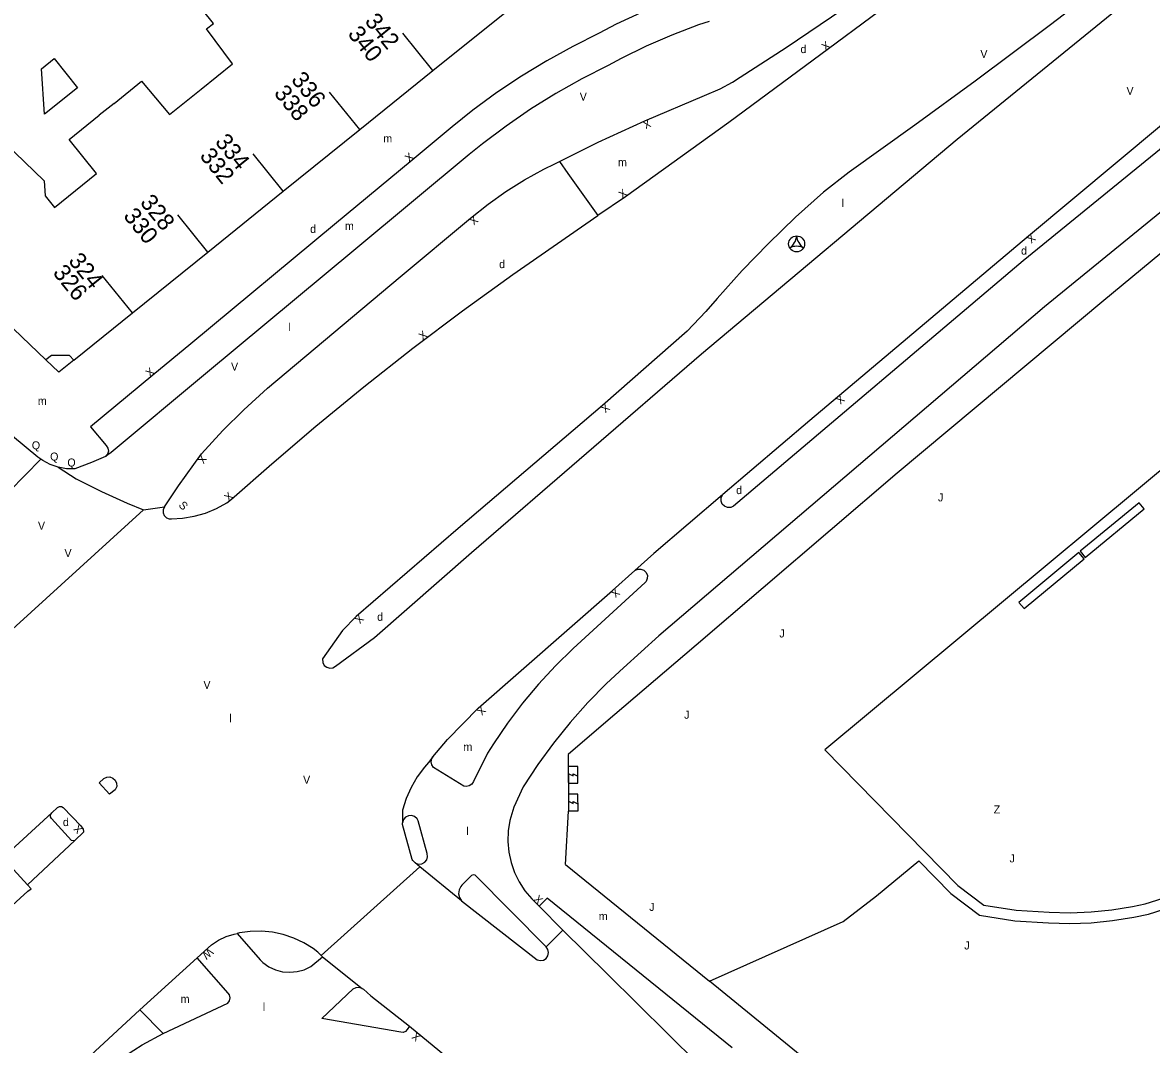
# Model space of a CAD drawing. Extents: x 134999 to 136502, y 457398 to 459002.
# Drawn here: x 135297.7 to 135368.2, y 457998 to 458061.8 of the extents above; entities that cross this region are included whole.
import ezdxf

# ---------------------------------------------------------------- set-up
doc = ezdxf.new("R2010")
doc.units = 0
for name, color, linetype in [('RI_DGTB_15', 7, 'Continuous'), ('RI_DGTB_19', 7, 'Continuous'), ('RI_DGTB_29', 7, 'Continuous'), ('RI_DGTB_30', 7, 'Continuous'), ('RI_DGTB_31', 7, 'Continuous'), ('RI_DGTB_32', 7, 'Continuous'), ('RI_DGTB_35', 7, 'Continuous'), ('RI_DGTB_36', 7, 'Continuous'), ('RI_DGTB_4', 7, 'Continuous'), ('RI_DGTB_43', 7, 'Continuous'), ('RI_DGTB_48', 7, 'Continuous'), ('RI_DGTB_5', 7, 'Continuous'), ('RI_DGTB_53', 7, 'Continuous'), ('RI_DGTB_54', 7, 'Continuous'), ('RI_DGTB_6', 7, 'Continuous')]:
    doc.layers.add(name, color=color, linetype=linetype)

msp = doc.modelspace()

# ---------------------------------------------------------------- linework, layer by layer
at = {"layer": 'RI_DGTB_15'}
for p, q in [((135323.303, 458058.809), (135321.421, 458061.145)), ((135318.729, 458055.121), (135316.847, 458057.457)), ((135313.951, 458051.269), (135312.069, 458053.605)), ((135309.236, 458047.468), (135307.354, 458049.804)), ((135304.523, 458043.668), (135302.641, 458046.004))]:
    msp.add_line(p, q, dxfattribs=at)
at = {"layer": 'RI_DGTB_19'}
for points in [[(135340.584, 458001.915), (135348.938, 458005.639), (135351.015, 458007.245), (135353.664, 458009.421)], [(135353.664, 458009.421), (135355.663, 458007.379), (135357.454, 458006.031), (135359.671, 458005.685), (135361.766, 458005.548)], [(135368.018, 458006.098), (135369.986, 458006.729), (135371.618, 458007.59), (135373.287, 458008.837)], [(135361.766, 458005.548), (135363.104, 458005.517), (135364.441, 458005.566), (135365.773, 458005.696), (135367.095, 458005.904), (135368.018, 458006.098)]]:
    msp.add_lwpolyline(points, dxfattribs=at)
at = {"layer": 'RI_DGTB_29'}
for points in [[(135331.759, 458015.325), (135331.766, 458014.287), (135332.357, 458014.291), (135332.35, 458015.329), (135331.759, 458015.325)], [(135331.805, 458014.87), (135332.058, 458014.743), (135332.057, 458014.873), (135332.313, 458014.746)], [(135331.772, 458013.595), (135331.779, 458012.557), (135332.37, 458012.561), (135332.363, 458013.599), (135331.772, 458013.595)], [(135331.818, 458013.14), (135332.071, 458013.013), (135332.07, 458013.143), (135332.326, 458013.016)]]:
    msp.add_lwpolyline(points, dxfattribs=at)
at = {"layer": 'RI_DGTB_31'}
msp.add_circle((135346.033, 458047.983), 0.5, dxfattribs=at)
for centre, radius, start, end in [((135345.051, 458048.551), 0.984, 303.89611, 356.03804), ((135347.013, 458048.55), 0.982, 183.93068, 236.24524), ((135346.033, 458046.834), 0.999, 64.2764, 115.72044)]:
    msp.add_arc(centre, radius, start, end, dxfattribs=at)
at = {"layer": 'RI_DGTB_32'}
for points in [[(135364.064, 458028.393), (135367.75, 458031.417), (135367.433, 458031.803), (135363.747, 458028.779), (135364.064, 458028.393)], [(135360.244, 458025.194), (135363.992, 458028.306), (135363.673, 458028.691), (135359.924, 458025.578), (135360.244, 458025.194)]]:
    msp.add_lwpolyline(points, dxfattribs=at)
at = {"layer": 'RI_DGTB_4'}
for p, q in [((135323.303, 458058.809), (135327.996, 458062.592)), ((135318.729, 458055.121), (135323.303, 458058.809)), ((135313.951, 458051.269), (135318.729, 458055.121)), ((135309.236, 458047.468), (135313.951, 458051.269)), ((135289.774, 458049.646), (135299.121, 458040.742)), ((135304.523, 458043.668), (135309.236, 458047.468)), ((135300.856, 458040.712), (135304.523, 458043.668))]:
    msp.add_line(p, q, dxfattribs=at)
for points in [[(135300.856, 458040.712), (135300.599, 458041.005), (135299.467, 458041.007), (135299.121, 458040.742)], [(135300.856, 458040.712), (135299.934, 458039.969), (135299.121, 458040.742)]]:
    msp.add_lwpolyline(points, dxfattribs=at)
at = {"layer": 'RI_DGTB_48'}
for points in [[(135378.445, 458041.854), (135347.802, 458016.367), (135356.106, 458007.884), (135357.723, 458006.667), (135359.745, 458006.352), (135361.809, 458006.216)], [(135367.812, 458006.736), (135369.725, 458007.349), (135371.259, 458008.158), (135372.615, 458009.173)], [(135361.809, 458006.216), (135363.12, 458006.185), (135364.43, 458006.234), (135365.735, 458006.362), (135367.03, 458006.57), (135367.812, 458006.736)]]:
    msp.add_lwpolyline(points, dxfattribs=at)
at = {"layer": 'RI_DGTB_5'}
msp.add_line((135303.376, 458056.759), (135302.451, 458056.017), dxfattribs=at)
for points in [[(135309.592, 458061.757), (135306.317, 458065.844)], [(135308.81, 458057.655), (135310.781, 458059.241), (135309.161, 458061.411), (135309.592, 458061.757)], [(135303.376, 458056.759), (135305.101, 458058.141), (135306.841, 458056.071), (135308.81, 458057.655)], [(135295.313, 458055.46), (135299.011, 458051.921), (135299.071, 458050.991), (135299.651, 458050.251)], [(135299.651, 458050.251), (135302.271, 458052.371), (135300.571, 458054.511), (135302.451, 458056.017)]]:
    msp.add_lwpolyline(points, dxfattribs=at)
at = {"layer": 'RI_DGTB_53'}
for p, q in [((135340.567, 458061.886), (135339.897, 458061.665)), ((135298.62, 458034.661), (135297.028, 458035.964)), ((135296.849, 458032.53), (135298.795, 458034.537)), ((135299.886, 458034.029), (135301.017, 458033.292)), ((135341.393, 458032.3), (135341.426, 458032.335)), ((135305.215, 458031.366), (135306.529, 458031.55)), ((135305.215, 458031.366), (135293.666, 458020.842)), ((135299.477, 458012.431), (135296.421, 458009.621)), ((135331.595, 458009.193), (135331.773, 458012.54)), ((135300.934, 458010.694), (135297.972, 458007.93)), ((135297.972, 458007.93), (135296.421, 458009.621)), ((135322.487, 458009.046), (135316.311, 458003.523)), ((135322.487, 458009.046), (135322.19, 458009.303)), ((135322.218, 458009.281), (135322.201, 458009.296)), ((135325.085, 458006.921), (135322.487, 458009.046)), ((135331.426, 458005.106), (135330.374, 458004.049)), ((135304.993, 458000.123), (135308.569, 458003.364)), ((135316.311, 458003.523), (135316.402, 458003.431)), ((135316.402, 458003.431), (135318.882, 458001.462)), ((135357.275, 457988.308), (135340.584, 458001.915)), ((135318.882, 458001.462), (135318.964, 458001.401)), ((135304.993, 458000.123), (135306.448, 457998.641)), ((135321.837, 457999.103), (135326.952, 457994.908))]:
    msp.add_line(p, q, dxfattribs=at)
for points in [[(135429.799, 458125.186), (135399.129, 458100.512), (135385.919, 458089.823), (135364.054, 458072.282), (135353.322, 458064.116), (135348.03, 458060.164), (135341.789, 458055.572), (135335.339, 458050.928), (135333.599, 458049.748)], [(135341.426, 458032.335), (135346.857, 458036.963), (135360.514, 458048.485), (135371.597, 458057.728), (135383.585, 458067.696), (135395.275, 458077.16), (135421.585, 458098.374), (135432.702, 458107.366), (135440.314, 458113.502)], [(135441.262, 458112.448), (135377.562, 458061.059), (135360.186, 458046.932), (135342.097, 458031.583), (135341.912, 458031.505), (135341.711, 458031.505), (135341.526, 458031.582), (135341.386, 458031.725), (135341.311, 458031.912), (135341.315, 458032.112), (135341.393, 458032.3)], [(135366.561, 458065.245), (135361.897, 458061.664), (135357.184, 458058.146), (135353.42, 458055.408), (135349.316, 458052.472), (135347.72, 458051.218), (135345.97, 458049.641), (135344.275, 458048.006), (135342.637, 458046.315), (135341.056, 458044.568), (135340.352, 458043.75), (135339.186, 458042.537), (135333.895, 458037.89), (135324.879, 458030.192), (135318.508, 458024.69), (135317.654, 458023.822), (135316.407, 458022.053), (135316.417, 458021.815), (135316.509, 458021.643), (135316.663, 458021.521), (135316.852, 458021.47), (135317.045, 458021.498), (135317.212, 458021.601), (135319.662, 458023.375), (135325.724, 458028.695), (135340.085, 458041.105), (135356.057, 458054.524), (135373.722, 458068.895)], [(135339.449, 458063.659), (135337.856, 458063.08), (135336.293, 458062.427), (135334.762, 458061.7), (135333.695, 458061.14)], [(135342.512, 458058.4), (135345.384, 458060.247), (135348.212, 458062.162), (135349.824, 458063.297)], [(135333.695, 458061.14), (135332.037, 458060.319), (135330.416, 458059.427), (135328.835, 458058.466), (135327.297, 458057.438), (135325.805, 458056.344), (135324.509, 458055.305)], [(135339.897, 458061.665), (135338.242, 458061.033), (135336.636, 458060.334), (135335.064, 458059.563), (135334.253, 458059.129)], [(135334.253, 458059.129), (135332.599, 458058.287), (135330.983, 458057.375), (135329.408, 458056.394), (135327.877, 458055.346), (135326.392, 458054.233), (135325.564, 458053.568)], [(135379.534, 458058.74), (135361.515, 458044.046), (135337.428, 458023.486), (135335.206, 458021.489), (135334.151, 458020.504), (135332.989, 458019.318), (135331.886, 458018.077), (135330.843, 458016.784), (135329.864, 458015.442), (135328.951, 458014.055), (135328.367, 458012.789), (135328.292, 458012.584), (135328.114, 458011.948), (135328.014, 458011.295), (135327.994, 458010.634), (135328.054, 458009.976), (135328.193, 458009.33), (135328.409, 458008.706), (135328.698, 458008.112), (135329.057, 458007.557), (135329.481, 458007.05), (135329.732, 458006.814), (135329.942, 458006.603)], [(135340.284, 458057.259), (135341.259, 458057.675), (135342.028, 458058.089), (135342.512, 458058.4)], [(135331.22, 458053.134), (135333.629, 458054.332), (135336.554, 458055.677), (135340.284, 458057.259)], [(135324.509, 458055.305), (135322.002, 458053.221), (135317.148, 458049.192), (135308.184, 458041.733), (135305.803, 458039.782), (135301.903, 458036.543), (135302.892, 458035.385)], [(135325.564, 458053.568), (135318.481, 458047.679), (135309.084, 458039.868), (135303.197, 458034.949), (135302.841, 458034.686)], [(135325.651, 458049.598), (135326.748, 458050.473), (135327.868, 458051.264), (135329.033, 458051.989), (135330.237, 458052.644), (135330.928, 458052.98)], [(135330.928, 458052.98), (135331.22, 458053.134)], [(135331.22, 458053.134), (135331.743, 458052.374), (135333.599, 458049.748)], [(135306.964, 458030.79), (135307.663, 458030.835), (135308.387, 458030.961), (135309.094, 458031.164), (135309.775, 458031.442), (135310.421, 458031.793), (135310.725, 458032.02), (135313.237, 458034.234), (135315.989, 458036.589), (135318.991, 458039.056), (135322.043, 458041.46), (135325.143, 458043.802), (135328.292, 458046.078), (135333.599, 458049.748)], [(135312.956, 458038.965), (135321.251, 458045.913), (135325.651, 458049.598)], [(135308.84, 458034.871), (135310.166, 458036.311), (135311.476, 458037.615), (135312.956, 458038.965)], [(135302.892, 458035.385), (135302.994, 458035.216), (135303.019, 458035.023), (135302.966, 458034.837), (135302.841, 458034.686)], [(135298.795, 458034.537), (135298.62, 458034.661)], [(135299.886, 458034.029), (135299.387, 458034.202), (135298.92, 458034.449), (135298.795, 458034.537)], [(135302.841, 458034.686), (135301.961, 458034.31), (135300.934, 458033.915)], [(135306.529, 458031.55), (135307.401, 458032.86), (135308.84, 458034.871)], [(135300.934, 458033.915), (135300.405, 458033.932), (135299.886, 458034.029)], [(135301.017, 458033.292), (135302.586, 458032.501), (135304.194, 458031.78), (135305.215, 458031.366)], [(135341.393, 458032.3), (135337.118, 458028.638), (135335.923, 458027.582)], [(135306.529, 458031.55), (135306.444, 458031.372), (135306.437, 458031.179), (135306.508, 458030.999), (135306.646, 458030.862), (135306.827, 458030.792), (135306.964, 458030.79)], [(135335.923, 458027.582), (135336.105, 458027.662), (135336.304, 458027.665), (135336.488, 458027.59), (135336.629, 458027.449), (135336.703, 458027.265), (135336.7, 458027.066), (135336.619, 458026.884), (135336.571, 458026.826), (135332.069, 458022.695), (135330.954, 458021.611), (135329.895, 458020.471), (135328.897, 458019.279), (135327.961, 458018.036), (135327.091, 458016.747), (135326.719, 458016.15), (135325.841, 458014.389), (135325.731, 458014.224), (135325.566, 458014.116), (135325.371, 458014.081), (135325.242, 458014.102), (135323.343, 458015.257), (135323.231, 458015.427), (135323.193, 458015.626), (135323.233, 458015.825), (135323.291, 458015.928)], [(135323.291, 458015.928), (135324.208, 458017.02), (135326.14, 458018.963), (135334.522, 458026.331), (135335.923, 458027.582)], [(135333.962, 458017.972), (135331.749, 458016.064), (135331.773, 458012.54)], [(135323.291, 458015.928), (135323.024, 458015.582), (135322.772, 458015.288), (135322.325, 458014.673), (135321.945, 458014.014), (135321.636, 458013.319), (135321.402, 458012.595), (135321.398, 458011.812)], [(135302.74, 458014.58), (135302.921, 458014.665), (135303.122, 458014.673), (135303.309, 458014.603), (135303.455, 458014.465), (135303.537, 458014.282), (135303.54, 458014.082), (135303.444, 458013.864), (135303.096, 458013.588), (135302.449, 458014.314), (135302.74, 458014.58)], [(135300.934, 458010.694), (135300.849, 458010.673), (135300.721, 458010.706), (135299.464, 458012.081), (135299.412, 458012.17), (135299.406, 458012.31), (135299.477, 458012.431)], [(135299.477, 458012.431), (135299.836, 458012.763), (135299.959, 458012.828), (135300.099, 458012.816), (135300.19, 458012.756), (135301.291, 458011.607), (135301.447, 458011.41), (135301.476, 458011.263), (135301.469, 458011.215), (135300.934, 458010.694)], [(135322.218, 458009.281), (135322.412, 458009.225), (135322.611, 458009.244), (135322.788, 458009.339), (135322.913, 458009.495), (135322.969, 458009.688), (135322.945, 458009.887), (135322.381, 458011.935), (135322.31, 458012.063), (135322.16, 458012.196), (135321.97, 458012.261), (135321.769, 458012.246), (135321.59, 458012.156), (135321.46, 458012.003), (135321.398, 458011.812)], [(135322.19, 458009.303), (135322.046, 458009.442), (135322.005, 458009.513), (135321.398, 458011.704), (135321.398, 458011.812)], [(135331.595, 458009.193), (135340.584, 458001.915)], [(135330.374, 458004.049), (135325.941, 458008.543), (135325.825, 458008.564), (135325.722, 458008.508), (135325.1, 458007.908), (135325.041, 458007.834), (135324.937, 458007.613), (135324.909, 458007.37), (135324.96, 458007.131), (135325.085, 458006.921)], [(135206.955, 457905.049), (135212.592, 457913.238), (135217.253, 457919.752), (135225.611, 457930.272), (135233.639, 457940.162), (135238.232, 457945.313), (135248.755, 457956.499), (135263.902, 457972.252), (135273.809, 457981.927), (135274.863, 457983.03), (135275.858, 457984.186), (135276.791, 457985.394), (135279.359, 457989), (135280.65, 457990.703), (135282.004, 457992.356), (135283.418, 457993.957), (135284.892, 457995.505), (135286.115, 457996.705), (135297.99, 458007.534), (135298.197, 458007.685), (135297.972, 458007.93)], [(135325.085, 458006.921), (135329.824, 458003.245), (135330.016, 458003.198), (135330.211, 458003.231), (135330.378, 458003.337), (135330.489, 458003.5), (135330.528, 458003.694), (135330.487, 458003.887), (135330.374, 458004.049)], [(135342.013, 457997.736), (135330.448, 458007.09), (135329.942, 458006.603)], [(135329.942, 458006.603), (135331.426, 458005.106)], [(135308.569, 458003.364), (135309.469, 458004.177), (135309.905, 458004.473), (135310.38, 458004.699), (135310.885, 458004.851), (135311.079, 458004.888)], [(135316.311, 458003.523), (135316.11, 458003.727), (135315.824, 458003.942), (135315.236, 458004.308), (135314.609, 458004.604), (135313.953, 458004.826), (135313.275, 458004.971), (135312.585, 458005.037), (135311.892, 458005.023), (135311.205, 458004.929), (135311.079, 458004.888)], [(135311.079, 458004.888), (135312.501, 458003.238), (135312.681, 458003.072), (135313.055, 458002.811), (135313.469, 458002.619), (135313.91, 458002.502), (135314.365, 458002.464), (135314.819, 458002.506), (135315.26, 458002.626), (135315.672, 458002.821), (135316.402, 458003.431)], [(135343.591, 457992.968), (135341.776, 457994.864), (135334.182, 458002.362), (135331.426, 458005.106)], [(135306.448, 457998.641), (135310.492, 458000.535), (135310.599, 458000.69), (135310.633, 458000.875), (135310.588, 458001.057), (135310.513, 458001.167), (135308.569, 458003.364)], [(135321.837, 457999.103), (135321.699, 457998.887), (135321.589, 457998.763), (135321.435, 457998.705), (135321.296, 457998.716), (135316.361, 457999.579), (135318.324, 458001.422), (135318.499, 458001.512), (135318.696, 458001.526), (135318.882, 458001.462)], [(135318.964, 458001.401), (135319.422, 458001.003), (135321.837, 457999.103)], [(135304.993, 458000.123), (135294.905, 457990.805), (135294.1, 457990.209), (135293.906, 457989.974), (135280.817, 457977.592), (135265.355, 457962.473), (135259.111, 457956.156), (135253.159, 457949.73)], [(135251.463, 457938.756), (135252.072, 457939.753), (135252.588, 457940.747), (135255.4, 457947.209), (135256.14, 457948.713), (135256.951, 457950.18), (135257.831, 457951.606), (135258.778, 457952.989), (135259.79, 457954.325), (135260.864, 457955.611), (135261.815, 457956.653), (135274.606, 457969.672), (135302.146, 457995.737), (135303.097, 457996.534), (135304.097, 457997.267), (135305.143, 457997.935), (135306.448, 457998.641)]]:
    msp.add_lwpolyline(points, dxfattribs=at)
at = {"layer": 'RI_DGTB_54'}
msp.add_lwpolyline([(135373.565, 458051.34), (135365.221, 458044.451), (135352.311, 458033.661), (135339.761, 458022.901), (135333.962, 458017.972)], dxfattribs=at)
at = {"layer": 'RI_DGTB_6'}
msp.add_lwpolyline([(135299.636, 458059.563), (135301.094, 458057.727), (135299.03, 458056.089), (135298.835, 458058.927), (135299.636, 458059.563)], dxfattribs=at)

# ---------------------------------------------------------------- texts
at = {"layer": 'RI_DGTB_29'}
for p in [(135346.272, 458059.903), (135315.631, 458048.666), (135360.056, 458047.309), (135327.441, 458046.466), (135342.254, 458032.346), (135319.817, 458024.43), (135300.181, 458011.601)]:
    msp.add_text('d', height=0.5, dxfattribs=at).set_placement(p)
msp.add_text('S', height=0.5, rotation=314.15891, dxfattribs=at).set_placement((135307.378, 458031.616))
at = {"layer": 'RI_DGTB_30'}
for s, rotation, p in [('X', 36.75072, (135347.83, 458060.014)), ('X', 204.68651, (135336.781, 458055.781)), ('X', 39.72611, (135321.81, 458053.061)), ('X', 35.75482, (135335.136, 458050.782)), ('X', 219.94491, (135325.868, 458049.78)), ('X', 220.14451, (135360.705, 458048.646)), ('X', 37.95137, (135322.659, 458041.931)), ('X', 39.32489, (135305.61, 458039.624)), ('X', 220.2303, (135348.775, 458038.585)), ('X', 220.49005, (135334.085, 458038.052)), ('X', 234.41567, (135308.817, 458034.84)), ('X', 42.20355, (135310.54, 458031.852)), ('X', 221.31474, (135334.71, 458026.496)), ('X', 225.46594, (135318.684, 458024.868)), ('X', 225.16206, (135326.316, 458019.14)), ('X', 133.78044, (135301.464, 458011.426)), ('X', 314.74071, (135329.556, 458006.992)), ('W', 221.47995, (135309.303, 458004.024)), ('X', 140.27188, (135322.588, 457998.48))]:
    msp.add_text(s, height=0.5, rotation=rotation, dxfattribs=at).set_placement(p)
for p in [(135357.514, 458059.6), (135366.646, 458057.294), (135332.478, 458056.933), (135310.685, 458040.059), (135298.619, 458030.127), (135300.277, 458028.409), (135308.962, 458020.176), (135315.189, 458014.249)]:
    msp.add_text('V', height=0.5, dxfattribs=at).set_placement(p)
at = {"layer": 'RI_DGTB_31'}
for s, p in [('Q', (135298.237, 458035.144)), ('Q', (135299.38, 458034.441)), ('Q', (135300.456, 458034.068)), ('J', (135354.865, 458031.889)), ('J', (135344.952, 458023.388)), ('J', (135339.004, 458018.308))]:
    msp.add_text(s, height=0.5, dxfattribs=at).set_placement(p)
for p in [(135359.341, 458009.332), (135336.821, 458006.302), (135356.511, 458003.892)]:
    msp.add_text('J', height=0.5, rotation=359.99973, dxfattribs=at).set_placement(p)
at = {"layer": 'RI_DGTB_32'}
msp.add_text('Z', height=0.5, dxfattribs=at).set_placement((135358.35, 458012.394))
at = {"layer": 'RI_DGTB_35'}
msp.add_text('326', height=1.054, rotation=308.879, dxfattribs=at).set_placement((135299.505, 458046.164))
at = {"layer": 'RI_DGTB_36'}
for s, p in [('342', (135318.999, 458061.874)), ('340', (135317.936, 458061.081)), ('336', (135314.399, 458058.218)), ('338', (135313.322, 458057.387)), ('334', (135309.642, 458054.34)), ('332', (135308.683, 458053.463)), ('328', (135304.956, 458050.55)), ('330', (135303.913, 458049.707)), ('324', (135300.477, 458046.905))]:
    msp.add_text(s, height=1.054, rotation=308.879, dxfattribs=at).set_placement(p)
at = {"layer": 'RI_DGTB_43'}
for s, p in [('m', (135320.198, 458054.32)), ('l', (135348.842, 458050.278)), ('m', (135317.802, 458048.855)), ('l', (135314.256, 458042.527)), ('l', (135310.582, 458018.09)), ('l', (135325.389, 458011.042)), ('m', (135333.667, 458005.728)), ('l', (135312.671, 458000.052))]:
    msp.add_text(s, height=0.5, dxfattribs=at).set_placement(p)
for p in [(135334.868, 458052.833), (135298.612, 458037.922), (135325.21, 458016.301), (135307.538, 458000.549)]:
    msp.add_text('m', height=0.5, rotation=0.16348, dxfattribs=at).set_placement(p)

doc.saveas('drawing.dxf')
